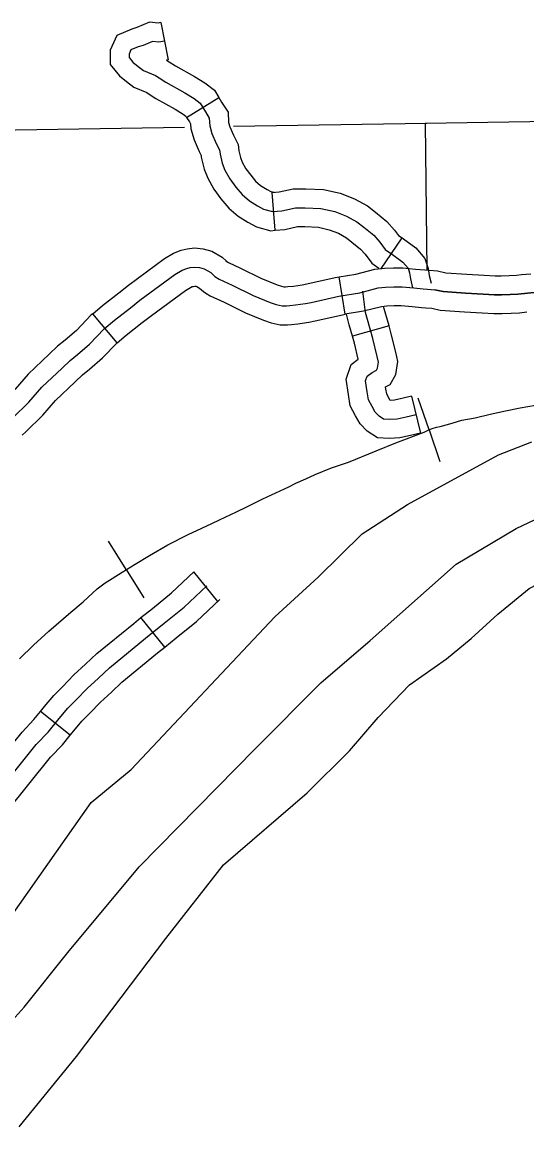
# Model space of a CAD drawing. Extents: x 1377389 to 1380723, y 1168351 to 1170484.
# Drawn here: x 1378585.3 to 1378625.2, y 1168855.4 to 1168942.7 of the extents above; entities that cross this region are included whole.
import ezdxf

# ---------------------------------------------------------------- set-up
doc = ezdxf.new("R2010")
doc.units = 0
doc.layers.add('B_Fill', color=7, linetype='Continuous')

msp = doc.modelspace()

# ---------------------------------------------------------------- linework, layer by layer
at = {"layer": 'B_Fill'}
for p, q in [((1378596.249, 1168942.624), (1378596.838, 1168939.682)), ((1378598.281, 1168935.13), (1378600.844, 1168936.689)), ((1378605.28, 1168926.207), (1378605.041, 1168929.198)), ((1378613.621, 1168923.127), (1378615.316, 1168925.602)), ((1378610.817, 1168919.577), (1378610.341, 1168922.539)), ((1378592.792, 1168917.322), (1378590.864, 1168919.62)), ((1378592.792, 1168917.322), (1378590.864, 1168919.62)), ((1378614.284, 1168918.65), (1378611.392, 1168917.851)), ((1378616.069, 1168913.101), (1378616.77, 1168910.184)), ((1378617.442, 1168910.45), (1378616.578, 1168912.945)), ((1378617.442, 1168910.45), (1378618.306, 1168907.956)), ((1378593.515, 1168899.403), (1378592.115, 1168901.641)), ((1378593.515, 1168899.403), (1378594.915, 1168897.165)), ((1378600.742, 1168896.888), (1378598.859, 1168899.223)), ((1378596.556, 1168893.275), (1378594.673, 1168895.61)), ((1378589.075, 1168886.318), (1378586.741, 1168888.202))]:
    msp.add_line(p, q, dxfattribs=at)
for points in [[(1378596.249, 1168942.624), (1378596.029, 1168942.58), (1378595.362, 1168942.658), (1378594.341, 1168942.232), (1378593.945, 1168942.111), (1378592.761, 1168941.612), (1378592.233, 1168940.449), (1378592.233, 1168939.31), (1378592.984, 1168938.408), (1378593.531, 1168937.978), (1378594.114, 1168937.519), (1378595.138, 1168937.089), (1378595.326, 1168936.977), (1378595.859, 1168936.632), (1378597.38, 1168935.779), (1378598.021, 1168935.378), (1378598.222, 1168935.227), (1378598.281, 1168935.13)], [(1378596.543, 1168941.153), (1378596.09, 1168941.062), (1378595.577, 1168941.122), (1378594.851, 1168940.82), (1378594.459, 1168940.699), (1378593.884, 1168940.457), (1378593.733, 1168940.124), (1378593.733, 1168939.852), (1378594.036, 1168939.489), (1378594.459, 1168939.157), (1378594.882, 1168938.824), (1378595.818, 1168938.431), (1378596.12, 1168938.249), (1378596.634, 1168937.917), (1378598.145, 1168937.07), (1378598.87, 1168936.616), (1378599.354, 1168936.253), (1378599.777, 1168935.558), (1378600.079, 1168935.074), (1378600.109, 1168934.469), (1378600.29, 1168933.864), (1378600.623, 1168933.078), (1378600.895, 1168932.564), (1378600.925, 1168932.231), (1378601.106, 1168931.505), (1378601.318, 1168930.961), (1378601.71, 1168930.265), (1378602.164, 1168929.63), (1378602.677, 1168929.025), (1378603.251, 1168928.542), (1378603.886, 1168928.148), (1378604.369, 1168927.876), (1378605.064, 1168927.695), (1378605.82, 1168927.755), (1378606.877, 1168927.997), (1378607.663, 1168927.997), (1378608.902, 1168927.937), (1378609.99, 1168927.695), (1378610.926, 1168927.332), (1378611.742, 1168926.878), (1378612.286, 1168926.455), (1378613.072, 1168925.82), (1378613.555, 1168925.275), (1378613.978, 1168924.701), (1378614.552, 1168924.308), (1378615.368, 1168923.703), (1378615.791, 1168923.219), (1378615.912, 1168922.856), (1378615.972, 1168922.372), (1378616.149, 1168921.665)], [(1378596.838, 1168939.682), (1378596.696, 1168939.653), (1378596.914, 1168939.522), (1378597.409, 1168939.202), (1378598.91, 1168938.361), (1378599.72, 1168937.854), (1378600.485, 1168937.28), (1378600.844, 1168936.689)], [(1378600.844, 1168936.689), (1378601.054, 1168936.345), (1378601.557, 1168935.538), (1378601.598, 1168934.726), (1378601.704, 1168934.373), (1378601.979, 1168933.722), (1378602.361, 1168932.999), (1378602.408, 1168932.482), (1378602.538, 1168931.961), (1378602.677, 1168931.605), (1378602.977, 1168931.072), (1378603.348, 1168930.553), (1378603.74, 1168930.092), (1378604.134, 1168929.759), (1378604.649, 1168929.44), (1378604.936, 1168929.279), (1378605.198, 1168929.21), (1378605.041, 1168929.198)], [(1378598.281, 1168935.13), (1378598.5, 1168934.771), (1378598.6, 1168934.61), (1378598.62, 1168934.213), (1378598.877, 1168933.355), (1378599.266, 1168932.434), (1378599.428, 1168932.128), (1378599.441, 1168931.98), (1378599.674, 1168931.05), (1378599.958, 1168930.317), (1378600.443, 1168929.459), (1378600.979, 1168928.708), (1378601.615, 1168927.959), (1378602.368, 1168927.324), (1378603.123, 1168926.857), (1378603.803, 1168926.474), (1378604.931, 1168926.179), (1378605.28, 1168926.207)], [(1378617.142, 1168934.678), (1378643.611, 1168935.107)], [(1378578.081, 1168934.046), (1378598.119, 1168934.37)], [(1378601.982, 1168934.433), (1378617.245, 1168934.68)], [(1378617.142, 1168934.678), (1378617.257, 1168923.066)], [(1378605.041, 1168929.198), (1378605.591, 1168929.242), (1378606.708, 1168929.497), (1378607.699, 1168929.497), (1378609.103, 1168929.429), (1378610.426, 1168929.134), (1378611.565, 1168928.693), (1378612.572, 1168928.133), (1378613.218, 1168927.63), (1378614.111, 1168926.908), (1378614.722, 1168926.22), (1378615.035, 1168925.795), (1378615.316, 1168925.602)], [(1378605.28, 1168926.207), (1378606.048, 1168926.269), (1378607.047, 1168926.497), (1378607.626, 1168926.497), (1378608.701, 1168926.445), (1378609.553, 1168926.255), (1378610.288, 1168925.971), (1378610.912, 1168925.624), (1378611.354, 1168925.28), (1378612.032, 1168924.731), (1378612.388, 1168924.331), (1378612.921, 1168923.607), (1378613.486, 1168923.22)], [(1378615.316, 1168925.603), (1378615.423, 1168925.529), (1378616.391, 1168924.812), (1378617.119, 1168923.979), (1378617.382, 1168923.189), (1378617.449, 1168922.648), (1378617.604, 1168922.029)], [(1378590.864, 1168919.62), (1378591.634, 1168920.266), (1378592.927, 1168921.275), (1378593.68, 1168921.873), (1378596.535, 1168923.972), (1378597.253, 1168924.395), (1378597.847, 1168924.64), (1378598.327, 1168924.741), (1378598.902, 1168924.813), (1378599.595, 1168924.743), (1378600.268, 1168924.555), (1378601.093, 1168924.083), (1378601.438, 1168923.763), (1378601.387, 1168923.796)], [(1378601.386, 1168923.796), (1378601.586, 1168923.671), (1378602.546, 1168923.224), (1378604.155, 1168922.429), (1378605.445, 1168921.914), (1378605.786, 1168921.783), (1378605.969, 1168921.748), (1378606.103, 1168921.748), (1378606.296, 1168921.766), (1378606.732, 1168921.804), (1378607.425, 1168921.899), (1378607.791, 1168921.98), (1378610.035, 1168922.49), (1378610.341, 1168922.539)], [(1378584.537, 1168911.369), (1378585.823, 1168912.642), (1378586.84, 1168913.813), (1378588.443, 1168915.329), (1378589.07, 1168915.914), (1378589.655, 1168916.391), (1378590.608, 1168917.215), (1378591.777, 1168918.428), (1378592.578, 1168919.1), (1378593.855, 1168920.096), (1378594.591, 1168920.681), (1378597.362, 1168922.718), (1378597.923, 1168923.049), (1378598.291, 1168923.2), (1378598.575, 1168923.26), (1378598.921, 1168923.303), (1378599.316, 1168923.264), (1378599.684, 1168923.161), (1378600.199, 1168922.866), (1378600.523, 1168922.567), (1378600.869, 1168922.35), (1378601.897, 1168921.872), (1378603.544, 1168921.058), (1378604.898, 1168920.518), (1378605.373, 1168920.335), (1378605.827, 1168920.248), (1378606.174, 1168920.248), (1378606.432, 1168920.273), (1378606.899, 1168920.313), (1378607.689, 1168920.421), (1378608.119, 1168920.517), (1378610.32, 1168921.017), (1378611.967, 1168921.281), (1378613.425, 1168921.656), (1378614.015, 1168921.717), (1378614.666, 1168921.738), (1378615.316, 1168921.738), (1378616.251, 1168921.656), (1378616.981, 1168921.591), (1378617.327, 1168921.56), (1378617.896, 1168921.516)], [(1378610.341, 1168922.539), (1378611.661, 1168922.751), (1378613.16, 1168923.136), (1378613.914, 1168923.214), (1378614.642, 1168923.238), (1378615.381, 1168923.238), (1378616.383, 1168923.15), (1378617.115, 1168923.085), (1378617.452, 1168923.055), (1378618.124, 1168923.003)], [(1378618.124, 1168923.003), (1378618.776, 1168922.852), (1378620.419, 1168922.733), (1378621.808, 1168922.668), (1378622.678, 1168922.606), (1378622.832, 1168922.606)], [(1378622.832, 1168922.606), (1378623.139, 1168922.606), (1378623.778, 1168922.636), (1378624.354, 1168922.666), (1378624.754, 1168922.706)], [(1378624.754, 1168922.706), (1378625.476, 1168922.778)], [(1378592.792, 1168917.322), (1378593.521, 1168917.933), (1378594.783, 1168918.918), (1378595.502, 1168919.49), (1378598.189, 1168921.465), (1378598.593, 1168921.703), (1378598.734, 1168921.761), (1378598.822, 1168921.779), (1378598.94, 1168921.794), (1378599.038, 1168921.784), (1378599.101, 1168921.766), (1378599.306, 1168921.649), (1378599.608, 1168921.37), (1378599.795, 1168921.253)], [(1378617.896, 1168921.516), (1378618.551, 1168921.365), (1378620.329, 1168921.235), (1378621.72, 1168921.17), (1378622.625, 1168921.106), (1378623.174, 1168921.106), (1378623.853, 1168921.138), (1378624.468, 1168921.17), (1378629.35, 1168921.656), (1378630.805, 1168921.753), (1378632.809, 1168921.753), (1378633.65, 1168921.753), (1378634.216, 1168921.696), (1378635.396, 1168921.356), (1378636.333, 1168921.065), (1378637.045, 1168920.887), (1378638.014, 1168920.547), (1378638.613, 1168920.191), (1378639.259, 1168919.868), (1378639.954, 1168919.625), (1378641.167, 1168919.221), (1378642.428, 1168918.849), (1378643.376, 1168918.581)], [(1378643.376, 1168918.581), (1378642.428, 1168918.849), (1378641.167, 1168919.221), (1378639.954, 1168919.625), (1378639.259, 1168919.868), (1378638.613, 1168920.191), (1378638.014, 1168920.547), (1378637.045, 1168920.887), (1378636.333, 1168921.065), (1378635.396, 1168921.356), (1378634.216, 1168921.696), (1378633.65, 1168921.753), (1378632.809, 1168921.753), (1378630.805, 1168921.753), (1378629.35, 1168921.656), (1378624.468, 1168921.17), (1378623.853, 1168921.138), (1378623.174, 1168921.106), (1378622.625, 1168921.106), (1378621.72, 1168921.17), (1378620.329, 1168921.235), (1378618.551, 1168921.365), (1378617.896, 1168921.516)], [(1378599.796, 1168921.252), (1378600.153, 1168921.029), (1378601.249, 1168920.519), (1378602.933, 1168919.687), (1378604.35, 1168919.121), (1378604.959, 1168918.887), (1378605.685, 1168918.748), (1378606.245, 1168918.748), (1378606.568, 1168918.779), (1378607.066, 1168918.822), (1378607.953, 1168918.944), (1378608.448, 1168919.053), (1378610.605, 1168919.543), (1378610.817, 1168919.577)], [(1378616.419, 1168911.643), (1378615.628, 1168911.453), (1378614.932, 1168911.294), (1378614.298, 1168911.263), (1378613.855, 1168911.294), (1378613.507, 1168911.516), (1378613.191, 1168911.833), (1378612.937, 1168912.276), (1378612.652, 1168912.815), (1378612.558, 1168913.449), (1378612.431, 1168914.304), (1378612.558, 1168914.684), (1378612.937, 1168914.969), (1378613.286, 1168915.16), (1378613.381, 1168915.318), (1378613.444, 1168915.793), (1378613.349, 1168916.237), (1378613.001, 1168917.662), (1378612.589, 1168919.151), (1378612.431, 1168919.722), (1378612.221, 1168921.398)], [(1378617.668, 1168920.029), (1378617.202, 1168920.065), (1378616.847, 1168920.097), (1378616.119, 1168920.162), (1378615.251, 1168920.238), (1378614.69, 1168920.238), (1378614.116, 1168920.219), (1378613.691, 1168920.175), (1378612.273, 1168919.811), (1378610.817, 1168919.577)], [(1378614.284, 1168918.65), (1378614.035, 1168919.552), (1378613.857, 1168920.192)], [(1378622.832, 1168919.606), (1378622.571, 1168919.606), (1378621.631, 1168919.673), (1378620.24, 1168919.738), (1378618.326, 1168919.877), (1378617.668, 1168920.029)], [(1378590.864, 1168919.62), (1378590.752, 1168919.526), (1378589.575, 1168918.305), (1378588.69, 1168917.54), (1378588.084, 1168917.046), (1378587.416, 1168916.423), (1378585.756, 1168914.852), (1378584.728, 1168913.669), (1378583.5, 1168912.453), (1378583.248, 1168912.22)], [(1378611.392, 1168917.851), (1378611.144, 1168918.751), (1378610.91, 1168919.592)], [(1378625.178, 1168919.734), (1378624.581, 1168919.674), (1378623.929, 1168919.64), (1378623.21, 1168919.606), (1378622.832, 1168919.606)], [(1378616.069, 1168913.101), (1378615.286, 1168912.913), (1378614.726, 1168912.786), (1378614.384, 1168912.769), (1378614.252, 1168912.999), (1378614.098, 1168913.29), (1378614.041, 1168913.67), (1378614.015, 1168913.849), (1378614.362, 1168914.038), (1378614.826, 1168914.813), (1378614.965, 1168915.853), (1378614.811, 1168916.572), (1378614.452, 1168918.04), (1378614.284, 1168918.65)], [(1378585.283, 1168910.016), (1378585.574, 1168910.285), (1378586.918, 1168911.616), (1378587.925, 1168912.773), (1378589.47, 1168914.236), (1378590.057, 1168914.783), (1378590.62, 1168915.242), (1378591.64, 1168916.124), (1378592.802, 1168917.33), (1378592.792, 1168917.322)], [(1378616.77, 1168910.184), (1378615.969, 1168909.992), (1378615.137, 1168909.803), (1378614.282, 1168909.76), (1378613.37, 1168909.825), (1378612.562, 1168910.339), (1378611.988, 1168910.915), (1378611.623, 1168911.554), (1378611.207, 1168912.34), (1378611.074, 1168913.228), (1378610.895, 1168914.439), (1378611.282, 1168915.603), (1378611.855, 1168916.032), (1378611.549, 1168917.285), (1378611.392, 1168917.851)], [(1378585.069, 1168892.359), (1378586.173, 1168893.439), (1378587.406, 1168894.544), (1378589.143, 1168896.051), (1378590.106, 1168896.86), (1378591.206, 1168897.884), (1378591.847, 1168898.347), (1378592.395, 1168898.712), (1378593.183, 1168899.195), (1378594.21, 1168899.838), (1378595.339, 1168900.506), (1378596.803, 1168901.354), (1378598.395, 1168902.176), (1378599.499, 1168902.664), (1378600.269, 1168903.05), (1378600.885, 1168903.332), (1378602.22, 1168903.975), (1378603.042, 1168904.36), (1378604.301, 1168905.001), (1378606.351, 1168905.93), (1378606.913, 1168906.221), (1378607.706, 1168906.583), (1378608.457, 1168906.911), (1378609.743, 1168907.444), (1378611.078, 1168907.881), (1378613.256, 1168908.782), (1378614.813, 1168909.427), (1378617.06, 1168910.271), (1378617.427, 1168910.445), (1378617.698, 1168910.539), (1378618.032, 1168910.654), (1378618.313, 1168910.716), (1378619.282, 1168910.975), (1378620.044, 1168911.199), (1378621.09, 1168911.405), (1378622.273, 1168911.686), (1378623.492, 1168911.956), (1378624.654, 1168912.184), (1378625.858, 1168912.392)], [(1378617.06, 1168910.271), (1378617.427, 1168910.445), (1378617.698, 1168910.539), (1378618.032, 1168910.654), (1378618.313, 1168910.716), (1378619.282, 1168910.975), (1378620.044, 1168911.199), (1378621.09, 1168911.405), (1378622.273, 1168911.686), (1378623.492, 1168911.956), (1378624.654, 1168912.184), (1378625.858, 1168912.392)], [(1378617.06, 1168910.271), (1378617.427, 1168910.445), (1378617.698, 1168910.539), (1378618.032, 1168910.654), (1378618.313, 1168910.716), (1378619.282, 1168910.975), (1378620.044, 1168911.199), (1378621.09, 1168911.405), (1378622.273, 1168911.686), (1378623.492, 1168911.956), (1378624.654, 1168912.184), (1378625.858, 1168912.392)], [(1378581.63, 1168868.079), (1378590.737, 1168881.01), (1378593.904, 1168883.613), (1378605.248, 1168895.685), (1378608.673, 1168898.808), (1378612.157, 1168902.231), (1378615.744, 1168904.535), (1378622.939, 1168908.461), (1378625.571, 1168909.503)], [(1378581.63, 1168868.079), (1378590.737, 1168881.01), (1378593.904, 1168883.613), (1378605.248, 1168895.685), (1378608.673, 1168898.808), (1378612.157, 1168902.231), (1378615.744, 1168904.535), (1378622.939, 1168908.461), (1378625.571, 1168909.503)], [(1378585.069, 1168892.359), (1378586.173, 1168893.439), (1378587.406, 1168894.544), (1378589.143, 1168896.051), (1378590.106, 1168896.86), (1378591.206, 1168897.884), (1378591.847, 1168898.347), (1378592.395, 1168898.712), (1378593.183, 1168899.195), (1378594.21, 1168899.838), (1378595.339, 1168900.506), (1378596.803, 1168901.354), (1378598.395, 1168902.176), (1378599.499, 1168902.664), (1378600.269, 1168903.05), (1378600.885, 1168903.332), (1378602.22, 1168903.975), (1378603.042, 1168904.36), (1378604.301, 1168905.001), (1378606.351, 1168905.93), (1378606.913, 1168906.221), (1378607.706, 1168906.583), (1378608.457, 1168906.911), (1378609.743, 1168907.444), (1378611.078, 1168907.881), (1378613.256, 1168908.782), (1378614.813, 1168909.427), (1378617.06, 1168910.271)], [(1378585.069, 1168892.359), (1378586.173, 1168893.439), (1378587.406, 1168894.544), (1378589.143, 1168896.051), (1378590.106, 1168896.86), (1378591.206, 1168897.884), (1378591.847, 1168898.347), (1378592.395, 1168898.712), (1378593.183, 1168899.195), (1378594.21, 1168899.838), (1378595.339, 1168900.506), (1378596.803, 1168901.354), (1378598.395, 1168902.176), (1378599.499, 1168902.664), (1378600.269, 1168903.05), (1378600.885, 1168903.332), (1378602.22, 1168903.975), (1378603.042, 1168904.36), (1378604.301, 1168905.001), (1378606.351, 1168905.93), (1378606.913, 1168906.221), (1378607.706, 1168906.583), (1378608.457, 1168906.911), (1378609.743, 1168907.444), (1378611.078, 1168907.881), (1378613.256, 1168908.782), (1378614.813, 1168909.427), (1378617.06, 1168910.271)], [(1378579.959, 1168858.774), (1378585.452, 1168864.839), (1378588.893, 1168869.163), (1378594.544, 1168875.93), (1378603.74, 1168885.279), (1378608.896, 1168890.464), (1378612.779, 1168893.808), (1378619.589, 1168899.835), (1378624.332, 1168902.639), (1378628.379, 1168904.582), (1378633.426, 1168905.806), (1378637.596, 1168906.248), (1378640.869, 1168906.591), (1378642.825, 1168906.592), (1378648.435, 1168906.375), (1378653.407, 1168905.698), (1378658.34, 1168904.86), (1378663.553, 1168903.823), (1378667.586, 1168903.485), (1378670.742, 1168902.687), (1378674.896, 1168901.669), (1378676.943, 1168900.949)], [(1378585.039, 1168855.375), (1378589.575, 1168860.94), (1378596.655, 1168870.268), (1378601.21, 1168876.074), (1378607.802, 1168881.76), (1378611.166, 1168885.084), (1378613.414, 1168887.726), (1378615.902, 1168890.309), (1378618.811, 1168892.351), (1378620.783, 1168893.973), (1378622.874, 1168895.895), (1378625.363, 1168897.918), (1378630.067, 1168900.361), (1378634.615, 1168901.485), (1378639.104, 1168902.448), (1378643.274, 1168902.97), (1378645.75, 1168902.712), (1378648.885, 1168902.273), (1378652.901, 1168900.895), (1378663.028, 1168898.62), (1378667.52, 1168898.143), (1378672.673, 1168897.105), (1378676.603, 1168895.573)], [(1378585.039, 1168855.375), (1378589.575, 1168860.94), (1378596.655, 1168870.268), (1378601.21, 1168876.074), (1378607.802, 1168881.76), (1378611.166, 1168885.084), (1378613.414, 1168887.726), (1378615.902, 1168890.309), (1378618.811, 1168892.351), (1378620.783, 1168893.973), (1378622.874, 1168895.895), (1378625.363, 1168897.918), (1378630.067, 1168900.361), (1378634.615, 1168901.485), (1378639.104, 1168902.448), (1378643.274, 1168902.97), (1378645.75, 1168902.712), (1378648.885, 1168902.273), (1378652.901, 1168900.895), (1378663.028, 1168898.62), (1378667.52, 1168898.143), (1378672.673, 1168897.105), (1378676.632, 1168895.589)], [(1378594.673, 1168895.61), (1378595.577, 1168896.339), (1378597.092, 1168897.576), (1378598.859, 1168899.223)], [(1378578.538, 1168875.821), (1378586.404, 1168885.579), (1378587.346, 1168886.563), (1378588.206, 1168887.629), (1378588.903, 1168888.45), (1378589.558, 1168889.106), (1378590.418, 1168890.008), (1378591.32, 1168890.828), (1378592.18, 1168891.648), (1378595.048, 1168893.985), (1378596.522, 1168895.174), (1378598.079, 1168896.445), (1378599.882, 1168898.126)], [(1378596.556, 1168893.275), (1378597.468, 1168894.009), (1378599.066, 1168895.315), (1378600.905, 1168897.029)], [(1378586.741, 1168888.202), (1378587.051, 1168888.586), (1378587.799, 1168889.467), (1378588.485, 1168890.153), (1378589.37, 1168891.081), (1378590.297, 1168891.926), (1378591.187, 1168892.774), (1378594.103, 1168895.15), (1378594.673, 1168895.61)], [(1378589.075, 1168886.318), (1378589.362, 1168886.673), (1378590.007, 1168887.432), (1378590.631, 1168888.058), (1378591.467, 1168888.934), (1378592.342, 1168889.73), (1378593.173, 1168890.522), (1378595.992, 1168892.82), (1378596.556, 1168893.275)], [(1378580.025, 1168880.056), (1378585.276, 1168886.57), (1378586.218, 1168887.555), (1378586.741, 1168888.202)], [(1378582.361, 1168878.174), (1378587.531, 1168884.588), (1378588.473, 1168885.572), (1378589.075, 1168886.318)]]:
    msp.add_lwpolyline(points, dxfattribs=at)

doc.saveas('drawing.dxf')
